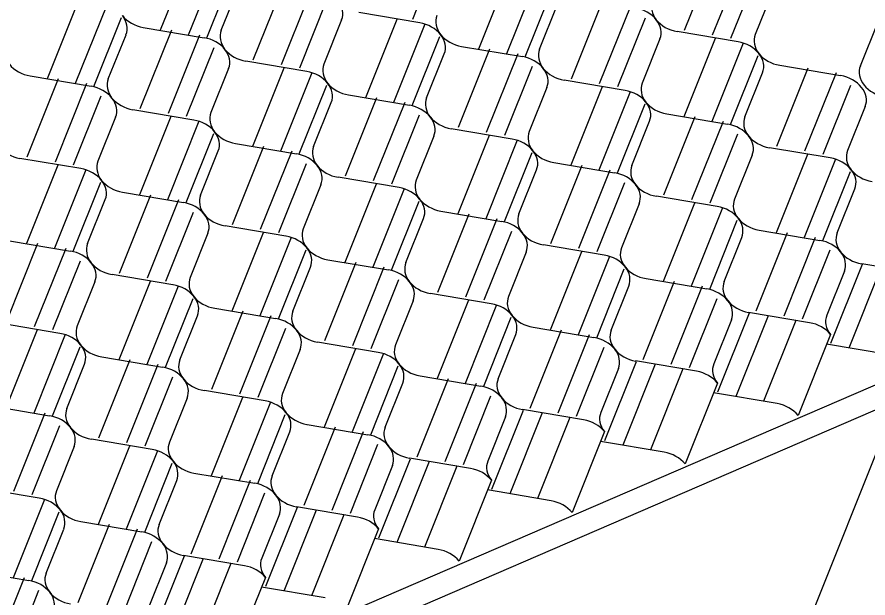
# Model space of a CAD drawing. Extents: x 638850 to 644908, y 297188 to 298900.
# Drawn here: x 639177.02 to 639224.78, y 298319.99 to 298352.6 of the extents above; entities that cross this region are included whole.
import ezdxf

# ---------------------------------------------------------------- set-up
doc = ezdxf.new("R2010")
doc.units = 0
doc.layers.add('2', color=7, linetype='Continuous')
doc.layers.add('6', color=7, linetype='Continuous')

msp = doc.modelspace()

# ---------------------------------------------------------------- linework, layer by layer
at = {"layer": '2'}
for p, q in [((639186.817, 298356.252), (639185.057, 298351.854)), ((639200.757, 298356.331), (639199.208, 298352.462)), ((639216.231, 298356.241), (639214.471, 298351.843)), ((639188.394, 298355.988), (639186.632, 298351.587)), ((639217.808, 298355.977), (639216.046, 298351.577)), ((639189.207, 298355.277), (639187.659, 298351.408)), ((639204.683, 298355.189), (639202.922, 298350.791)), ((639218.621, 298355.267), (639217.072, 298351.398)), ((639206.259, 298354.926), (639204.498, 298350.525)), ((639188.486, 298351.85), (639189.479, 298354.327)), ((639192.024, 298354.578), (639190.263, 298350.18)), ((639193.6, 298354.314), (639191.839, 298349.914)), ((639207.072, 298354.215), (639205.524, 298350.346)), ((639219.447, 298354.094), (639218.455, 298351.62)), ((639180.475, 298353.526), (639178.715, 298349.128)), ((639182.051, 298353.262), (639180.29, 298348.862)), ((639194.413, 298353.604), (639192.865, 298349.735)), ((639206.351, 298350.788), (639207.344, 298353.263)), ((639209.888, 298353.514), (639208.128, 298349.116)), ((639211.464, 298353.25), (639209.703, 298348.849)), ((639199.624, 298352.269), (639196.206, 298352.847)), ((639182.865, 298352.552), (639181.316, 298348.683)), ((639195.24, 298352.431), (639194.247, 298349.957)), ((639198.339, 298352.462), (639196.579, 298348.064)), ((639212.278, 298352.54), (639210.729, 298348.67)), ((639224.356, 298349.854), (639225.348, 298352.328)), ((639185.68, 298351.851), (639183.92, 298347.453)), ((639184.102, 298352.015), (639187.52, 298351.437)), ((639199.916, 298352.198), (639198.154, 298347.797)), ((639217.489, 298351.204), (639214.07, 298351.782)), ((639182.143, 298349.125), (639183.136, 298351.6)), ((639187.256, 298351.587), (639185.495, 298347.186)), ((639200.729, 298351.488), (639199.18, 298347.618)), ((639213.104, 298351.367), (639212.111, 298348.892)), ((639216.206, 298351.397), (639214.445, 298346.999)), ((639188.07, 298350.876), (639186.521, 298347.007)), ((639203.544, 298350.786), (639201.784, 298346.388)), ((639201.966, 298350.951), (639205.385, 298350.373)), ((639217.782, 298351.133), (639216.021, 298346.732)), ((639200.007, 298348.061), (639201, 298350.535)), ((639205.121, 298350.523), (639203.359, 298346.122)), ((639218.595, 298350.422), (639217.047, 298346.553)), ((639193.281, 298349.541), (639189.862, 298350.119)), ((639219.831, 298349.886), (639223.249, 298349.308)), ((639188.896, 298349.704), (639187.904, 298347.229)), ((639191.996, 298349.734), (639190.236, 298345.336)), ((639193.572, 298349.471), (639191.811, 298345.07)), ((639205.934, 298349.812), (639204.386, 298345.943)), ((639217.874, 298346.995), (639218.865, 298349.473)), ((639221.412, 298349.723), (639219.651, 298345.325)), ((639222.988, 298349.459), (639221.227, 298345.059)), ((639179.337, 298349.123), (639177.577, 298344.725)), ((639177.759, 298349.288), (639181.177, 298348.71)), ((639180.913, 298348.859), (639179.152, 298344.459)), ((639211.145, 298348.477), (639207.727, 298349.055)), ((639194.386, 298348.76), (639192.837, 298344.891)), ((639206.761, 298348.639), (639205.768, 298346.165)), ((639209.863, 298348.671), (639208.103, 298344.273)), ((639211.439, 298348.407), (639209.678, 298344.007)), ((639223.801, 298348.749), (639222.253, 298344.88)), ((639181.726, 298348.149), (639180.178, 298344.28)), ((639197.201, 298348.059), (639195.441, 298343.661)), ((639195.623, 298348.223), (639199.041, 298347.645)), ((639193.664, 298345.333), (639194.657, 298347.808)), ((639198.777, 298347.795), (639197.016, 298343.394)), ((639212.253, 298347.697), (639210.704, 298343.828)), ((639224.628, 298347.576), (639223.635, 298345.102)), ((639182.553, 298346.976), (639181.56, 298344.502)), ((639186.937, 298346.814), (639183.519, 298347.392)), ((639185.652, 298347.007), (639183.892, 298342.609)), ((639199.591, 298347.085), (639198.042, 298343.215)), ((639215.068, 298346.996), (639213.308, 298342.598)), ((639213.488, 298347.161), (639216.906, 298346.583)), ((639187.229, 298346.743), (639185.467, 298342.342)), ((639211.531, 298344.27), (639212.522, 298346.745)), ((639216.645, 298346.732), (639214.883, 298342.331)), ((639188.042, 298346.033), (639186.494, 298342.163)), ((639204.802, 298345.749), (639201.383, 298346.327)), ((639217.458, 298346.021), (639215.909, 298342.152)), ((639200.418, 298345.914), (639199.424, 298343.437)), ((639203.52, 298345.944), (639201.759, 298341.546)), ((639205.096, 298345.68), (639203.335, 298341.279)), ((639187.321, 298342.606), (639188.313, 298345.08)), ((639190.858, 298345.333), (639189.098, 298340.935)), ((639189.279, 298345.496), (639192.698, 298344.918)), ((639192.435, 298345.07), (639190.674, 298340.669)), ((639222.669, 298344.686), (639219.251, 298345.264)), ((639180.594, 298344.086), (639177.176, 298344.664)), ((639205.909, 298344.969), (639204.361, 298341.1)), ((639218.284, 298344.849), (639217.292, 298342.374)), ((639221.384, 298344.879), (639219.624, 298340.481)), ((639222.96, 298344.616), (639221.199, 298340.215)), ((639179.31, 298344.281), (639177.55, 298339.883)), ((639193.248, 298344.359), (639191.7, 298340.49)), ((639208.725, 298344.268), (639206.965, 298339.87)), ((639207.147, 298344.433), (639210.563, 298343.855)), ((639180.886, 298344.018), (639179.125, 298339.617)), ((639205.188, 298341.543), (639206.179, 298344.018)), ((639210.301, 298344.004), (639208.54, 298339.604)), ((639223.774, 298343.905), (639222.225, 298340.036)), ((639181.7, 298343.307), (639180.151, 298339.438)), ((639194.075, 298343.186), (639193.082, 298340.712)), ((639198.459, 298343.024), (639195.041, 298343.602)), ((639197.176, 298343.216), (639195.416, 298338.818)), ((639211.115, 298343.294), (639209.566, 298339.425)), ((639182.937, 298342.77), (639186.355, 298342.19)), ((639198.753, 298342.952), (639196.991, 298338.552)), ((639223.052, 298340.478), (639224.045, 298342.953)), ((639180.978, 298339.88), (639181.971, 298342.355)), ((639184.515, 298342.606), (639182.755, 298338.208)), ((639186.091, 298342.342), (639184.33, 298337.941)), ((639199.566, 298342.242), (639198.017, 298338.373)), ((639216.326, 298341.959), (639212.907, 298342.537)), ((639200.803, 298341.705), (639204.222, 298341.127)), ((639211.941, 298342.121), (639210.948, 298339.647)), ((639215.041, 298342.152), (639213.28, 298337.754)), ((639216.617, 298341.888), (639214.856, 298337.487)), ((639186.905, 298341.632), (639185.356, 298337.762)), ((639198.844, 298338.815), (639199.835, 298341.29)), ((639202.381, 298341.541), (639200.621, 298337.143)), ((639203.958, 298341.277), (639202.196, 298336.876)), ((639192.116, 298340.296), (639188.697, 298340.874)), ((639217.43, 298341.178), (639215.882, 298337.308)), ((639187.731, 298340.459), (639186.738, 298337.984)), ((639190.833, 298340.489), (639189.073, 298336.091)), ((639204.771, 298340.566), (639203.223, 298336.697)), ((639220.245, 298340.481), (639218.485, 298336.083)), ((639218.668, 298340.641), (639222.086, 298340.063)), ((639178.174, 298339.878), (639176.414, 298335.48)), ((639176.594, 298340.043), (639180.012, 298339.465)), ((639192.409, 298340.225), (639190.648, 298335.824)), ((639209.982, 298339.231), (639206.564, 298339.809)), ((639216.709, 298337.751), (639217.702, 298340.225)), ((639221.821, 298340.217), (639220.06, 298335.816)), ((639179.75, 298339.614), (639177.989, 298335.213)), ((639193.223, 298339.515), (639191.674, 298335.645)), ((639205.598, 298339.394), (639204.605, 298336.919)), ((639208.697, 298339.424), (639206.937, 298335.026)), ((639222.634, 298339.507), (639221.086, 298335.638)), ((639180.564, 298338.903), (639179.015, 298335.034)), ((639194.46, 298338.978), (639197.878, 298338.4)), ((639210.273, 298339.161), (639208.512, 298334.76)), ((639192.501, 298336.088), (639193.494, 298338.562)), ((639196.038, 298338.813), (639194.278, 298334.415)), ((639197.614, 298338.549), (639195.853, 298334.149)), ((639211.087, 298338.45), (639209.538, 298334.581)), ((639224.453, 298338.699), (639222.679, 298334.266)), ((639225.531, 298338.56), (639223.713, 298334.019)), ((639227.847, 298338.169), (639224.429, 298338.747)), ((639185.772, 298337.569), (639182.354, 298338.147)), ((639212.324, 298337.913), (639215.743, 298337.335)), ((639223.463, 298338.331), (639222.47, 298335.857)), ((639181.388, 298337.731), (639180.397, 298335.256)), ((639184.489, 298337.761), (639182.729, 298333.363)), ((639186.066, 298337.498), (639184.304, 298333.097)), ((639198.428, 298337.839), (639196.879, 298333.97)), ((639210.365, 298335.023), (639211.359, 298337.5)), ((639213.901, 298337.753), (639212.141, 298333.355)), ((639215.478, 298337.49), (639213.716, 298333.089)), ((639203.639, 298336.504), (639200.22, 298337.082)), ((639186.879, 298336.787), (639185.331, 298332.918)), ((639199.254, 298336.666), (639198.261, 298334.192)), ((639202.354, 298336.699), (639200.594, 298332.301)), ((639216.291, 298336.779), (639214.743, 298332.91)), ((639189.696, 298336.088), (639187.935, 298331.69)), ((639188.117, 298336.25), (639191.535, 298335.672)), ((639203.931, 298336.435), (639202.169, 298332.034)), ((639218.11, 298335.971), (639216.336, 298331.538)), ((639221.504, 298335.441), (639218.085, 298336.019)), ((639186.158, 298333.36), (639187.15, 298335.835)), ((639191.272, 298335.824), (639189.511, 298331.423)), ((639204.744, 298335.724), (639203.196, 298331.855)), ((639217.119, 298335.604), (639216.127, 298333.129)), ((639219.188, 298335.833), (639217.37, 298331.292)), ((639220.738, 298335.571), (639218.92, 298331.03)), ((639179.429, 298334.841), (639176.011, 298335.419)), ((639178.146, 298335.034), (639176.386, 298330.636)), ((639192.085, 298335.114), (639190.537, 298331.244)), ((639207.558, 298335.026), (639205.798, 298330.628)), ((639205.981, 298335.188), (639209.4, 298334.609)), ((639179.722, 298334.77), (639177.961, 298330.369)), ((639204.023, 298332.298), (639205.015, 298334.772)), ((639209.134, 298334.762), (639207.373, 298330.361)), ((639222.674, 298334.781), (639220.858, 298330.242)), ((639180.536, 298334.06), (639178.987, 298330.19)), ((639197.295, 298333.776), (639193.878, 298334.356)), ((639209.947, 298334.051), (639208.399, 298330.182)), ((639226.03, 298333.627), (639222.455, 298334.232)), ((639192.912, 298333.941), (639191.919, 298331.466)), ((639196.011, 298333.971), (639194.251, 298329.573)), ((639197.588, 298333.708), (639195.826, 298329.307)), ((639179.814, 298330.633), (639180.807, 298333.107)), ((639183.352, 298333.36), (639181.592, 298328.962)), ((639181.773, 298333.523), (639185.192, 298332.945)), ((639184.928, 298333.097), (639183.167, 298328.696)), ((639211.767, 298333.244), (639209.992, 298328.811)), ((639212.844, 298333.106), (639211.027, 298328.564)), ((639215.161, 298332.714), (639211.742, 298333.292)), ((639198.401, 298332.997), (639196.852, 298329.128)), ((639210.776, 298332.876), (639209.783, 298330.402)), ((639214.395, 298332.843), (639212.577, 298328.302)), ((639185.742, 298332.386), (639184.193, 298328.517)), ((639201.215, 298332.298), (639199.454, 298327.9)), ((639199.638, 298332.46), (639203.057, 298331.882)), ((639197.679, 298329.57), (639198.672, 298332.045)), ((639202.791, 298332.035), (639201.03, 298327.634)), ((639216.332, 298332.056), (639214.514, 298327.515)), ((639186.568, 298331.213), (639185.576, 298328.739)), ((639190.953, 298331.051), (639187.534, 298331.629)), ((639189.668, 298331.244), (639187.908, 298326.846)), ((639203.604, 298331.324), (639202.056, 298327.455)), ((639219.686, 298330.9), (639216.111, 298331.504)), ((639175.431, 298330.797), (639178.848, 298330.217)), ((639191.244, 298330.98), (639189.483, 298326.58)), ((639178.585, 298330.369), (639176.824, 298325.968)), ((639192.058, 298330.27), (639190.509, 298326.401)), ((639205.423, 298330.516), (639203.649, 298326.083)), ((639206.501, 298330.378), (639204.683, 298325.836)), ((639208.817, 298329.986), (639205.398, 298330.564)), ((639204.433, 298330.149), (639203.44, 298327.674)), ((639208.051, 298330.116), (639206.233, 298325.574)), ((639179.398, 298329.659), (639177.85, 298325.789)), ((639191.336, 298326.843), (639192.329, 298329.317)), ((639194.871, 298329.571), (639193.111, 298325.173)), ((639193.295, 298329.733), (639196.713, 298329.155)), ((639196.448, 298329.307), (639194.686, 298324.907)), ((639209.989, 298329.328), (639208.171, 298324.787)), ((639184.609, 298328.323), (639181.191, 298328.901)), ((639180.225, 298328.486), (639179.232, 298326.011)), ((639183.324, 298328.516), (639181.564, 298324.118)), ((639197.261, 298328.597), (639195.712, 298324.728)), ((639213.343, 298328.173), (639209.768, 298328.777)), ((639184.901, 298328.253), (639183.139, 298323.852)), ((639185.714, 298327.542), (639184.166, 298323.673)), ((639198.089, 298327.421), (639197.096, 298324.947)), ((639199.08, 298327.789), (639197.305, 298323.356)), ((639200.157, 298327.651), (639198.34, 298323.109)), ((639202.474, 298327.259), (639199.055, 298327.837)), ((639201.708, 298327.388), (639199.89, 298322.847)), ((639186.951, 298327.005), (639190.37, 298326.427)), ((639184.993, 298324.115), (639185.985, 298326.59)), ((639188.528, 298326.843), (639186.768, 298322.445)), ((639190.104, 298326.58), (639188.343, 298322.179)), ((639203.645, 298326.601), (639201.828, 298322.06)), ((639178.266, 298325.596), (639174.848, 298326.174)), ((639207, 298325.445), (639203.425, 298326.052)), ((639178.557, 298325.525), (639176.796, 298321.125)), ((639190.918, 298325.869), (639189.369, 298322)), ((639192.736, 298325.061), (639190.962, 298320.628)), ((639196.13, 298324.531), (639192.712, 298325.109)), ((639179.371, 298324.815), (639177.822, 298320.946)), ((639191.746, 298324.694), (639190.753, 298322.219)), ((639193.814, 298324.923), (639191.996, 298320.382)), ((639195.364, 298324.661), (639193.547, 298320.12)), ((639182.185, 298324.118), (639180.425, 298319.72)), ((639180.608, 298324.278), (639184.027, 298323.7)), ((639178.649, 298321.388), (639179.642, 298323.862)), ((639183.762, 298323.854), (639182, 298319.454)), ((639197.302, 298323.873), (639195.484, 298319.332)), ((639184.575, 298323.144), (639183.026, 298319.275)), ((639200.656, 298322.718), (639197.082, 298323.324)), ((639186.394, 298322.336), (639184.619, 298317.903)), ((639187.471, 298322.198), (639185.654, 298317.656)), ((639189.787, 298321.804), (639186.369, 298322.384)), ((639185.403, 298321.969), (639184.41, 298319.494)), ((639189.022, 298321.936), (639187.204, 298317.394)), ((639174.265, 298321.55), (639177.683, 298320.972)), ((639177.418, 298321.127), (639175.657, 298316.726)), ((639190.958, 298321.146), (639189.141, 298316.605)), ((639178.232, 298320.416), (639176.683, 298316.547)), ((639194.314, 298319.992), (639190.739, 298320.597))]:
    msp.add_line(p, q, dxfattribs=at)
for centre, start_param, end_param in [((639193.733, 298352.946), 3.045062, 3.936083), ((639214.2, 298353), 6.186654, 7.077676), ((639202.096, 298352.169), 6.186654, 7.077676), ((639211.599, 298351.882), 3.936083, 4.827105), ((639181.629, 298352.114), 3.045062, 3.936083), ((639184.231, 298353.232), 0.794491, 1.685512), ((639199.494, 298351.05), 3.936083, 4.827105), ((639211.599, 298351.882), 3.045062, 3.936083), ((639214.2, 298353), 0.794491, 1.685512), ((639189.992, 298351.337), 6.186654, 7.077676), ((639187.39, 298350.218), 3.936083, 4.827105), ((639199.494, 298351.05), 3.045062, 3.936083), ((639202.096, 298352.169), 0.794491, 1.685512), ((639219.961, 298351.105), 6.186654, 7.077676), ((639189.992, 298351.337), 0.794491, 1.685512), ((639187.39, 298350.218), 3.045062, 3.936083), ((639207.857, 298350.273), 6.186654, 7.077676), ((639217.36, 298349.986), 3.936083, 4.827105), ((639205.255, 298349.155), 3.936083, 4.827105), ((639217.36, 298349.986), 3.045062, 3.936083), ((639219.961, 298351.105), 0.794491, 1.685512), ((639177.888, 298350.505), 0.794491, 1.685512), ((639195.753, 298349.441), 6.186654, 7.077676), ((639225.863, 298349.339), 6.186654, 7.077676), ((639193.151, 298348.323), 3.936083, 4.827105), ((639207.857, 298350.273), 0.794491, 1.685512), ((639205.255, 298349.155), 3.045062, 3.936083), ((639183.649, 298348.61), 6.186654, 7.077676), ((639193.151, 298348.323), 3.045062, 3.936083), ((639195.753, 298349.441), 0.794491, 1.685512), ((639213.618, 298348.378), 6.186654, 7.077676), ((639223.121, 298348.091), 3.936083, 4.827105), ((639181.047, 298347.491), 3.936083, 4.827105), ((639211.016, 298347.259), 3.936083, 4.827105), ((639223.121, 298348.091), 3.045062, 3.936083), ((639225.863, 298349.339), 0.794491, 1.685512), ((639181.047, 298347.491), 3.045062, 3.936083), ((639183.649, 298348.61), 0.794491, 1.685512), ((639201.514, 298347.546), 6.186654, 7.077676), ((639198.912, 298346.427), 3.936083, 4.827105), ((639211.016, 298347.259), 3.045062, 3.936083), ((639213.618, 298348.378), 0.794491, 1.685512), ((639189.41, 298346.714), 6.186654, 7.077676), ((639198.912, 298346.427), 3.045062, 3.936083), ((639201.514, 298347.546), 0.794491, 1.685512), ((639219.379, 298346.482), 6.186654, 7.077676), ((639186.808, 298345.596), 3.936083, 4.827105), ((639216.778, 298345.364), 3.936083, 4.827105), ((639186.808, 298345.596), 3.045062, 3.936083), ((639189.41, 298346.714), 0.794491, 1.685512), ((639207.275, 298345.65), 6.186654, 7.077676), ((639204.673, 298344.532), 3.936083, 4.827105), ((639216.778, 298345.364), 3.045062, 3.936083), ((639219.379, 298346.482), 0.794491, 1.685512), ((639177.305, 298345.882), 0.794491, 1.685512), ((639195.171, 298344.819), 6.186654, 7.077676), ((639204.673, 298344.532), 3.045062, 3.936083), ((639207.275, 298345.65), 0.794491, 1.685512), ((639225.14, 298344.587), 6.186654, 7.077676), ((639192.569, 298343.7), 3.936083, 4.827105), ((639222.539, 298343.468), 3.936083, 4.827105), ((639180.465, 298342.868), 3.936083, 4.827105), ((639183.066, 298343.987), 6.186654, 7.077676), ((639195.171, 298344.819), 0.794491, 1.685512), ((639192.569, 298343.7), 3.045062, 3.936083), ((639213.036, 298343.755), 6.186654, 7.077676), ((639210.434, 298342.636), 3.936083, 4.827105), ((639222.539, 298343.468), 3.045062, 3.936083), ((639225.14, 298344.587), 0.794491, 1.685512), ((639180.465, 298342.868), 3.045062, 3.936083), ((639183.066, 298343.987), 0.794491, 1.685512), ((639200.932, 298342.923), 6.186654, 7.077676), ((639213.036, 298343.755), 0.794491, 1.685512), ((639210.434, 298342.636), 3.045062, 3.936083), ((639198.33, 298341.805), 3.936083, 4.827105), ((639186.226, 298340.973), 3.936083, 4.827105), ((639188.827, 298342.091), 6.186654, 7.077676), ((639198.33, 298341.805), 3.045062, 3.936083), ((639200.932, 298342.923), 0.794491, 1.685512), ((639218.797, 298341.859), 6.186654, 7.077676), ((639216.195, 298340.741), 3.936083, 4.827105), ((639186.226, 298340.973), 3.045062, 3.936083), ((639188.827, 298342.091), 0.794491, 1.685512), ((639206.693, 298341.028), 6.186654, 7.077676), ((639216.195, 298340.741), 3.045062, 3.936083), ((639218.797, 298341.859), 0.794491, 1.685512), ((639204.091, 298339.909), 3.936083, 4.827105), ((639191.987, 298339.077), 3.936083, 4.827105), ((639194.589, 298340.196), 6.186654, 7.077676), ((639206.693, 298341.028), 0.794491, 1.685512), ((639204.091, 298339.909), 3.045062, 3.936083), ((639224.558, 298339.964), 6.186654, 7.077676), ((639182.484, 298339.364), 6.186654, 7.077676), ((639221.956, 298338.845), 3.936083, 4.827105), ((639179.883, 298338.246), 3.936083, 4.827105), ((639191.987, 298339.077), 3.045062, 3.936083), ((639194.589, 298340.196), 0.794491, 1.685512), ((639212.454, 298339.132), 6.186654, 7.077676), ((639224.558, 298339.964), 0.794491, 1.685512), ((639221.956, 298338.845), 3.045062, 3.936083), ((639209.852, 298338.014), 3.936083, 4.827105), ((639182.484, 298339.364), 0.794491, 1.685512), ((639179.883, 298338.246), 3.045062, 3.936083), ((639197.748, 298337.182), 3.936083, 4.827105), ((639200.35, 298338.3), 6.186654, 7.077676), ((639209.852, 298338.014), 3.045062, 3.936083), ((639212.454, 298339.132), 0.794491, 1.685512), ((639188.245, 298337.469), 6.186654, 7.077676), ((639185.644, 298336.35), 3.936083, 4.827105), ((639197.748, 298337.182), 3.045062, 3.936083), ((639200.35, 298338.3), 0.794491, 1.685512), ((639218.215, 298337.237), 6.186654, 7.077676), ((639206.111, 298336.405), 6.186654, 7.077676), ((639215.613, 298336.118), 3.936083, 4.827105), ((639185.644, 298336.35), 3.045062, 3.936083), ((639188.245, 298337.469), 0.794491, 1.685512), ((639203.509, 298335.286), 3.936083, 4.827105), ((639215.613, 298336.118), 3.045062, 3.936083), ((639218.215, 298337.237), 0.794491, 1.685512), ((639194.006, 298335.573), 6.186654, 7.077676), ((639191.405, 298334.455), 3.936083, 4.827105), ((639203.509, 298335.286), 3.045062, 3.936083), ((639206.111, 298336.405), 0.794491, 1.685512), ((639223.976, 298335.341), 6.186654, 7.077676), ((639181.902, 298334.742), 6.186654, 7.077676), ((639194.006, 298335.573), 0.794491, 1.685512), ((639191.405, 298334.455), 3.045062, 3.936083), ((639211.872, 298334.509), 6.186654, 7.077676), ((639221.374, 298334.223), 3.936083, 4.827105), ((639179.301, 298333.623), 3.936083, 4.827105), ((639209.27, 298333.391), 3.936083, 4.827105), ((639179.301, 298333.623), 3.045062, 3.936083), ((639181.902, 298334.742), 0.794491, 1.685512), ((639199.767, 298333.678), 6.186654, 7.077676), ((639197.166, 298332.559), 3.936083, 4.827105), ((639211.872, 298334.509), 0.794491, 1.685512), ((639209.27, 298333.391), 3.045062, 3.936083), ((639187.663, 298332.846), 6.186654, 7.077676), ((639197.166, 298332.559), 3.045062, 3.936083), ((639199.767, 298333.678), 0.794491, 1.685512), ((639217.633, 298332.614), 6.186654, 7.077676), ((639185.062, 298331.728), 3.936083, 4.827105), ((639215.031, 298331.495), 3.936083, 4.827105), ((639185.062, 298331.728), 3.045062, 3.936083), ((639187.663, 298332.846), 0.794491, 1.685512), ((639205.529, 298331.782), 6.186654, 7.077676), ((639202.927, 298330.664), 3.936083, 4.827105), ((639193.424, 298330.951), 6.186654, 7.077676), ((639202.927, 298330.664), 3.045062, 3.936083), ((639205.529, 298331.782), 0.794491, 1.685512), ((639190.823, 298329.832), 3.936083, 4.827105), ((639219.557, 298329.682), 3.936083, 4.827105), ((639181.32, 298330.119), 6.186654, 7.077676), ((639190.823, 298329.832), 3.045062, 3.936083), ((639193.424, 298330.951), 0.794491, 1.685512), ((639211.29, 298329.887), 6.186654, 7.077676), ((639178.718, 298329), 3.936083, 4.827105), ((639208.688, 298328.768), 3.936083, 4.827105), ((639178.718, 298329), 3.045062, 3.936083), ((639181.32, 298330.119), 0.794491, 1.685512), ((639199.185, 298329.055), 6.186654, 7.077676), ((639196.584, 298327.937), 3.936083, 4.827105), ((639184.479, 298327.105), 3.936083, 4.827105), ((639187.081, 298328.223), 6.186654, 7.077676), ((639199.185, 298329.055), 0.794491, 1.685512), ((639196.584, 298327.937), 3.045062, 3.936083), ((639213.214, 298326.955), 3.936083, 4.827105), ((639184.479, 298327.105), 3.045062, 3.936083), ((639187.081, 298328.223), 0.794491, 1.685512), ((639204.946, 298327.16), 6.186654, 7.077676), ((639202.345, 298326.041), 3.936083, 4.827105), ((639190.241, 298325.209), 3.936083, 4.827105), ((639192.842, 298326.328), 6.186654, 7.077676), ((639180.738, 298325.496), 6.186654, 7.077676), ((639178.136, 298324.378), 3.936083, 4.827105), ((639190.241, 298325.209), 3.045062, 3.936083), ((639192.842, 298326.328), 0.794491, 1.685512), ((639206.871, 298324.228), 3.936083, 4.827105), ((639178.136, 298324.378), 3.045062, 3.936083), ((639180.738, 298325.496), 0.794491, 1.685512), ((639196.002, 298323.314), 3.936083, 4.827105), ((639198.603, 298324.432), 6.186654, 7.077676), ((639186.499, 298323.601), 6.186654, 7.077676), ((639183.897, 298322.482), 3.936083, 4.827105), ((639183.897, 298322.482), 3.045062, 3.936083), ((639186.499, 298323.601), 0.794491, 1.685512), ((639200.528, 298321.501), 3.936083, 4.827105), ((639192.26, 298321.705), 6.186654, 7.077676), ((639189.658, 298320.587), 3.936083, 4.827105), ((639180.156, 298320.874), 6.186654, 7.077676), ((639177.554, 298319.755), 3.936083, 4.827105), ((639180.156, 298320.874), 0.794491, 1.685512), ((639177.554, 298319.755), 3.045062, 3.936083)]:
    msp.add_ellipse(centre, major_axis=(-1.543, 0.403), ratio=0.764477, start_param=start_param, end_param=end_param, dxfattribs=at)
at = {"layer": '6'}
for p, q in [((639039.958, 298252.027), (639272.419, 298352.342)), ((639039.567, 298250.442), (639272.028, 298350.757)), ((639217.871, 298309.657), (639225.736, 298329.31))]:
    msp.add_line(p, q, dxfattribs=at)

doc.saveas('drawing.dxf')
